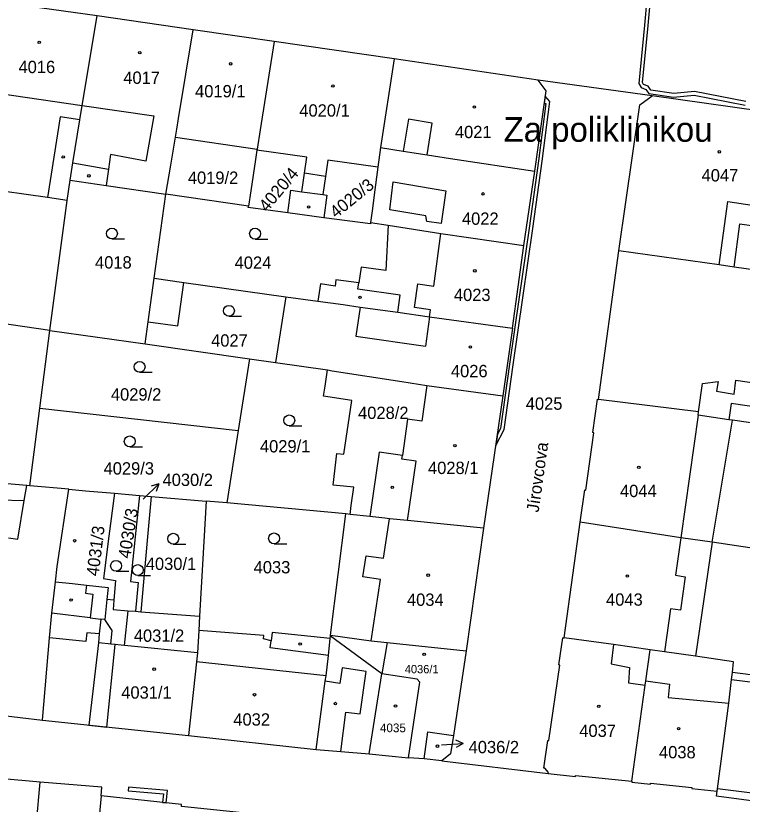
# Model space of a CAD drawing. Extents: x -756746 to -753363, y -1166406 to -1161727.
# Drawn here: x -755598.3 to -755498.1, y -1165675.4 to -1165566.7 of the extents above; entities that cross this region are included whole.
import ezdxf

# ---------------------------------------------------------------- set-up
doc = ezdxf.new("R2010")
doc.units = 0
for name, color, linetype in [('Hranice parcel', 7, 'Continuous'), ('Parcelní čísla', 7, 'Continuous'), ('Pop  PČ popisy', 7, 'Continuous'), ('Vnitřní kresba', 7, 'Continuous'), ('Věcná břemena k části', 7, 'Continuous'), ('Značky budov', 7, 'Continuous'), ('Značky kultur', 7, 'Continuous')]:
    doc.layers.add(name, color=color, linetype=linetype)

msp = doc.modelspace()

# ---------------------------------------------------------------- linework, layer by layer
at = {"layer": 'Hranice parcel'}
for p, q in [((-755573.84, -1165568.65), (-755587.08, -1165566.7)), ((-755562.66, -1165570.26), (-755573.84, -1165568.65)), ((-755546.13, -1165572.63), (-755562.66, -1165570.26)), ((-755546.13, -1165572.63), (-755548.02, -1165584.88)), ((-755526.28, -1165575.55), (-755546.13, -1165572.63)), ((-755510.57, -1165577.72), (-755526.28, -1165575.55)), ((-755484.93, -1165581.4), (-755510.57, -1165577.72)), ((-755576.28, -1165583.41), (-755565.02, -1165585.11)), ((-755565.02, -1165585.11), (-755565.04, -1165585.22)), ((-755548.02, -1165584.88), (-755548.38, -1165587.59)), ((-755528.23, -1165598.38), (-755526.74, -1165588.14)), ((-755591.23, -1165592.15), (-755590.79, -1165589.36)), ((-755579.21, -1165602.89), (-755577.62, -1165591.28)), ((-755566.22, -1165592.96), (-755577.62, -1165591.28)), ((-755593.6, -1165610.1), (-755591.23, -1165592.15)), ((-755555.81, -1165594.54), (-755560.78, -1165593.87)), ((-755549.38, -1165595.18), (-755546.96, -1165595.57)), ((-755529.82, -1165609.78), (-755528.23, -1165598.38)), ((-755517.93, -1165619.59), (-755515.16, -1165599.09)), ((-755561.08, -1165605.43), (-755562.48, -1165614.51)), ((-755561.08, -1165605.43), (-755556.63, -1165606.05)), ((-755593.6, -1165610.1), (-755615.1, -1165606.98)), ((-755594.98, -1165620.79), (-755593.6, -1165610.1)), ((-755593.6, -1165610.1), (-755580.46, -1165611.95)), ((-755529.82, -1165609.78), (-755531.13, -1165619.12)), ((-755580.46, -1165611.95), (-755566.09, -1165614)), ((-755566.09, -1165614), (-755567.64, -1165623.88)), ((-755566.09, -1165614), (-755562.48, -1165614.51)), ((-755562.48, -1165614.51), (-755555.3, -1165615.54)), ((-755541.64, -1165617.68), (-755531.13, -1165619.12)), ((-755531.13, -1165619.12), (-755533.81, -1165637.36)), ((-755596.37, -1165631.5), (-755594.98, -1165620.79)), ((-755594.98, -1165620.79), (-755567.64, -1165623.88)), ((-755502.3, -1165639.31), (-755499.49, -1165622.48)), ((-755567.64, -1165623.88), (-755569.21, -1165633.88)), ((-755590.96, -1165632), (-755596.37, -1165631.5)), ((-755584.67, -1165632.54), (-755581.24, -1165632.83)), ((-755581.24, -1165632.83), (-755579.63, -1165632.97)), ((-755579.63, -1165632.97), (-755572.05, -1165633.62)), ((-755569.21, -1165633.88), (-755572.05, -1165633.62)), ((-755552.79, -1165635.39), (-755569.21, -1165633.88)), ((-755554.88, -1165652.1), (-755552.79, -1165635.39)), ((-755552.19, -1165635.46), (-755552.79, -1165635.39)), ((-755549.47, -1165635.77), (-755552.19, -1165635.46)), ((-755522.7, -1165652.48), (-755520.46, -1165636.53)), ((-755533.81, -1165637.36), (-755536.19, -1165654.27)), ((-755502.3, -1165639.31), (-755504.58, -1165655.02)), ((-755482.04, -1165642.24), (-755502.3, -1165639.31)), ((-755582.79, -1165648.74), (-755581.81, -1165648.82)), ((-755581.81, -1165648.82), (-755581.07, -1165648.88)), ((-755581.07, -1165648.88), (-755572.96, -1165649.51)), ((-755572.96, -1165649.51), (-755573.07, -1165651.48)), ((-755594.62, -1165663.85), (-755593.63, -1165652.46)), ((-755573.07, -1165651.48), (-755573.26, -1165654.57)), ((-755554.94, -1165652.58), (-755554.9, -1165652.26)), ((-755554.9, -1165652.26), (-755554.88, -1165652.1)), ((-755536.19, -1165654.27), (-755537.96, -1165665.96)), ((-755484.39, -1165659.24), (-755499.49, -1165657.28)), ((-755612.17, -1165661.69), (-755594.62, -1165663.85)), ((-755594.62, -1165663.85), (-755574.5, -1165665.96)), ((-755574.5, -1165665.96), (-755556.89, -1165667.86)), ((-755542.01, -1165669.19), (-755544.17, -1165669.01)), ((-755539.57, -1165669.43), (-755542.01, -1165669.19)), ((-755539.57, -1165669.43), (-755524.88, -1165671.2))]:
    msp.add_line(p, q, dxfattribs=at)
for points in [[(-755587.08, -1165566.7), (-755602.71, -1165564.51), (-755608.7, -1165563.61)], [(-755590.79, -1165589.36), (-755590.41, -1165586.96), (-755589.47, -1165581.05), (-755589.15, -1165579.07), (-755587.08, -1165566.7)], [(-755576.28, -1165583.41), (-755576.1, -1165582.34), (-755575.85, -1165580.84), (-755573.84, -1165568.65)], [(-755562.66, -1165570.26), (-755564.6, -1165582.43), (-755565.02, -1165585.11)], [(-755526.74, -1165588.14), (-755525.37, -1165578.35), (-755525.18, -1165577.04), (-755526.28, -1165575.55)], [(-755515.16, -1165599.09), (-755512.24, -1165578.98), (-755510.57, -1165577.72)], [(-755577.62, -1165591.28), (-755576.93, -1165587.3), (-755576.28, -1165583.41)], [(-755548.02, -1165584.88), (-755544.89, -1165585.36), (-755541.59, -1165585.87), (-755538.36, -1165586.36), (-755526.74, -1165588.14)], [(-755565.04, -1165585.22), (-755565.24, -1165586.49), (-755565.9, -1165590.83), (-755566.22, -1165592.96)], [(-755560.78, -1165593.87), (-755560.36, -1165590.76), (-755558.85, -1165590.97), (-755558.49, -1165588.41), (-755558.18, -1165586.2), (-755565.04, -1165585.22)], [(-755548.38, -1165587.59), (-755555.28, -1165586.61), (-755555.6, -1165588.84), (-755555.96, -1165591.36), (-755555.4, -1165591.44), (-755555.81, -1165594.54)], [(-755548.38, -1165587.59), (-755548.88, -1165591.37), (-755549.12, -1165593.25), (-755549.38, -1165595.18)], [(-755591.23, -1165592.15), (-755593.94, -1165591.77), (-755603.1, -1165590.47), (-755612.46, -1165589.14)], [(-755590.79, -1165589.36), (-755585.84, -1165590.08), (-755577.62, -1165591.28)], [(-755560.78, -1165593.87), (-755566.25, -1165593.13), (-755566.22, -1165592.96)], [(-755549.38, -1165595.18), (-755549.41, -1165595.4), (-755555.81, -1165594.54)], [(-755546.96, -1165595.57), (-755547.29, -1165601.82), (-755550.69, -1165601.35), (-755550.99, -1165603.51), (-755554.17, -1165603.11), (-755554.28, -1165603.96), (-755556.29, -1165603.67), (-755556.63, -1165606.05)], [(-755546.96, -1165595.57), (-755539.68, -1165596.74), (-755528.23, -1165598.38)], [(-755486.86, -1165594.94), (-755487.17, -1165597), (-755488.03, -1165602.94), (-755499.27, -1165601.34), (-755501.32, -1165601.05), (-755515.16, -1165599.09)], [(-755580.46, -1165611.95), (-755580.04, -1165608.9), (-755579.21, -1165602.89)], [(-755579.21, -1165602.89), (-755575.13, -1165603.46), (-755561.08, -1165605.43)], [(-755556.63, -1165606.05), (-755553.15, -1165606.53), (-755550.81, -1165606.86), (-755545.63, -1165607.59), (-755541.26, -1165608.2), (-755529.82, -1165609.78)], [(-755552.19, -1165635.46), (-755552.05, -1165634.21), (-755551.7, -1165631.72), (-755554.52, -1165631.43), (-755554.01, -1165627.07), (-755553.07, -1165627.17), (-755551.96, -1165619.76), (-755555.87, -1165619.15), (-755555.65, -1165617.77), (-755555.3, -1165615.54)], [(-755555.3, -1165615.54), (-755554.68, -1165615.64), (-755545.06, -1165617.14), (-755541.64, -1165617.68)], [(-755541.64, -1165617.68), (-755542.33, -1165622.58), (-755544.29, -1165622.32), (-755544.99, -1165627.32), (-755548.18, -1165626.86), (-755549.47, -1165635.77)], [(-755520.46, -1165636.53), (-755519.84, -1165632.09), (-755519.69, -1165632.12), (-755518.58, -1165624.19), (-755518.72, -1165624.17), (-755518.08, -1165619.57), (-755517.93, -1165619.59)], [(-755499.49, -1165622.48), (-755499.98, -1165622.41), (-755504.23, -1165621.79), (-755504.16, -1165621.3), (-755517.93, -1165619.59)], [(-755479.63, -1165625.34), (-755487.18, -1165624.25), (-755499.49, -1165622.48)], [(-755596.37, -1165631.5), (-755596.79, -1165631.48), (-755600.6, -1165631.13), (-755606.72, -1165630.59), (-755609.41, -1165630.35)], [(-755593.63, -1165652.46), (-755593.33, -1165649.1), (-755592.83, -1165644.74), (-755592.59, -1165642.64), (-755590.96, -1165632)], [(-755590.96, -1165632), (-755588.66, -1165632.2), (-755584.67, -1165632.54)], [(-755584.67, -1165632.54), (-755585.45, -1165638.47), (-755586.21, -1165644.32), (-755584.55, -1165644.57), (-755584.77, -1165647.27)], [(-755581.24, -1165632.83), (-755582.48, -1165644.73), (-755581.44, -1165644.83), (-755581.81, -1165648.82)], [(-755579.63, -1165632.97), (-755580.18, -1165639.05), (-755581.07, -1165648.88)], [(-755572.05, -1165633.62), (-755572.67, -1165644.74), (-755572.96, -1165649.51)], [(-755533.81, -1165637.36), (-755544.28, -1165636.32), (-755546.77, -1165636.07), (-755547.41, -1165636), (-755549.47, -1165635.77)], [(-755502.3, -1165639.31), (-755506.6, -1165638.68), (-755520.46, -1165636.53)], [(-755584.77, -1165647.27), (-755585.72, -1165647.18), (-755586.03, -1165649.96), (-755586.55, -1165649.9), (-755586.78, -1165651.94), (-755588.49, -1165651.78), (-755588.62, -1165652.98), (-755593.63, -1165652.46)], [(-755584.77, -1165647.27), (-755584.87, -1165648.58), (-755582.79, -1165648.74)], [(-755573.26, -1165654.57), (-755583.32, -1165653.53), (-755582.79, -1165648.74)], [(-755554.94, -1165652.58), (-755562.95, -1165651.74), (-755563.07, -1165652.88), (-755564.15, -1165652.64), (-755564.1, -1165652.14), (-755573.07, -1165651.48)], [(-755544.17, -1165669.01), (-755542.57, -1165658.61), (-755542.96, -1165658.19), (-755547.82, -1165657.45), (-755554.9, -1165652.26)], [(-755554.88, -1165652.1), (-755549.29, -1165652.91), (-755547.08, -1165653.14), (-755536.19, -1165654.27)], [(-755524.88, -1165671.2), (-755524.86, -1165671.05), (-755525.35, -1165670.47), (-755525.5, -1165670.45), (-755524.94, -1165666.62), (-755524.8, -1165666.64), (-755523.27, -1165656.24), (-755523.41, -1165656.22), (-755522.85, -1165652.46), (-755522.7, -1165652.48)], [(-755510.82, -1165654.13), (-755515.87, -1165653.42), (-755522.7, -1165652.48)], [(-755556.89, -1165667.86), (-755555.62, -1165658.48), (-755555.52, -1165657.72), (-755555.2, -1165654.92), (-755554.94, -1165652.58)], [(-755573.26, -1165654.57), (-755573.39, -1165655.79), (-755574.5, -1165665.96)], [(-755513.34, -1165672.26), (-755511.5, -1165659.02), (-755511.42, -1165658.41), (-755510.82, -1165654.13)], [(-755504.58, -1165655.02), (-755508.86, -1165654.4), (-755510.82, -1165654.13)], [(-755499.49, -1165657.28), (-755499.32, -1165655.79), (-755504.58, -1165655.02)], [(-755501.59, -1165673.63), (-755501.55, -1165673.3), (-755499.99, -1165661.5), (-755499.6, -1165658.22), (-755499.49, -1165657.28)], [(-755542.01, -1165669.19), (-755541.47, -1165665.43), (-755537.96, -1165665.96)], [(-755537.96, -1165665.96), (-755538.34, -1165668.47), (-755539.57, -1165669.43)], [(-755556.89, -1165667.86), (-755553.47, -1165668.15), (-755549.56, -1165668.48), (-755544.17, -1165669.01)], [(-755586.53, -1165674.27), (-755586.42, -1165673.07), (-755594.92, -1165672.37), (-755600.6, -1165671.9)], [(-755524.88, -1165671.2), (-755521.14, -1165671.59), (-755521.13, -1165671.45), (-755513.34, -1165672.26)], [(-755513.34, -1165672.26), (-755513.35, -1165672.4), (-755510.8, -1165672.67), (-755510.79, -1165672.53), (-755505.07, -1165673.12), (-755505.08, -1165673.27), (-755501.59, -1165673.63)], [(-755586.53, -1165674.27), (-755587.67, -1165686.37), (-755587.82, -1165686.35), (-755589.78, -1165693.42), (-755592.15, -1165699.6)], [(-755537.83, -1165679.42), (-755546.18, -1165678.55), (-755546.2, -1165678.76), (-755575.46, -1165675.76), (-755575.43, -1165675.47), (-755586.53, -1165674.27)], [(-755486.61, -1165676.33), (-755486.93, -1165676.29), (-755501.68, -1165674.31), (-755501.59, -1165673.63)]]:
    msp.add_lwpolyline(points, dxfattribs=at)
at = {"layer": 'Pop  PČ popisy'}
for p, q in [((-755580.71, -1165633.34), (-755578.59, -1165631.22)), ((-755578.59, -1165631.22), (-755579.65, -1165631.57)), ((-755578.59, -1165631.22), (-755578.94, -1165632.28)), ((-755536.61, -1165667.04), (-755537.64, -1165666.61)), ((-755539.6, -1165667.25), (-755536.61, -1165667.04)), ((-755536.61, -1165667.04), (-755537.57, -1165667.61))]:
    msp.add_line(p, q, dxfattribs=at)
at = {"layer": 'Vnitřní kresba'}
for p, q in [((-755604.76, -1165576.82), (-755589.15, -1165579.07)), ((-755589.15, -1165579.07), (-755579.25, -1165580.5)), ((-755592.16, -1165580.62), (-755593.94, -1165591.77)), ((-755589.47, -1165581.05), (-755592.16, -1165580.62)), ((-755579.25, -1165580.5), (-755580.38, -1165586.75)), ((-755544.16, -1165580.94), (-755544.89, -1165585.36)), ((-755540.87, -1165581.48), (-755544.16, -1165580.94)), ((-755541.59, -1165585.87), (-755540.87, -1165581.48)), ((-755585.22, -1165585.8), (-755585.52, -1165587.84)), ((-755580.38, -1165586.75), (-755585.22, -1165585.8)), ((-755590.41, -1165586.96), (-755585.52, -1165587.84)), ((-755585.52, -1165587.84), (-755585.84, -1165590.08)), ((-755555.6, -1165588.84), (-755558.49, -1165588.41)), ((-755546.71, -1165593.44), (-755546.24, -1165589.58)), ((-755546.24, -1165589.58), (-755538.99, -1165590.83)), ((-755558.85, -1165590.97), (-755555.96, -1165591.36)), ((-755538.99, -1165590.83), (-755539.64, -1165595.36)), ((-755501.32, -1165601.05), (-755500.13, -1165592.32)), ((-755500.13, -1165592.32), (-755496.77, -1165592.8)), ((-755541.77, -1165594.26), (-755546.71, -1165593.44)), ((-755541.61, -1165595.08), (-755541.77, -1165594.26)), ((-755539.64, -1165595.36), (-755541.61, -1165595.08)), ((-755499.27, -1165601.34), (-755498.47, -1165595.39)), ((-755498.47, -1165595.39), (-755487.17, -1165597)), ((-755540.67, -1165603.97), (-755539.68, -1165596.74)), ((-755575.96, -1165609.46), (-755575.13, -1165603.46)), ((-755551.12, -1165604.4), (-755550.99, -1165603.51)), ((-755545.3, -1165605.21), (-755551.12, -1165604.4)), ((-755543.3, -1165606.94), (-755542.85, -1165603.67)), ((-755542.85, -1165603.67), (-755540.67, -1165603.97)), ((-755545.63, -1165607.59), (-755545.3, -1165605.21)), ((-755550.81, -1165606.86), (-755551.39, -1165610.86)), ((-755541.12, -1165607.24), (-755543.3, -1165606.94)), ((-755541.26, -1165608.2), (-755541.12, -1165607.24)), ((-755580.04, -1165608.9), (-755575.96, -1165609.46)), ((-755541.26, -1165608.2), (-755541.82, -1165612.25)), ((-755551.39, -1165610.86), (-755541.82, -1165612.25)), ((-755504.16, -1165621.3), (-755503.6, -1165617.4)), ((-755503.6, -1165617.4), (-755501.47, -1165617.15)), ((-755501.47, -1165617.15), (-755501.66, -1165618.47)), ((-755499.27, -1165618.88), (-755499, -1165616.95)), ((-755499, -1165616.95), (-755490.2, -1165618.19)), ((-755501.66, -1165618.47), (-755499.27, -1165618.88)), ((-755499.66, -1165620.17), (-755499.98, -1165622.41)), ((-755486.86, -1165622.02), (-755499.66, -1165620.17)), ((-755504.23, -1165621.79), (-755506.6, -1165638.68)), ((-755545.06, -1165627.82), (-755544.99, -1165627.32)), ((-755543.11, -1165628.1), (-755545.06, -1165627.82)), ((-755544.28, -1165636.32), (-755543.11, -1165628.1)), ((-755597.16, -1165633.54), (-755596.79, -1165631.48)), ((-755600.65, -1165633.47), (-755597.16, -1165633.54)), ((-755598.03, -1165638.88), (-755597.16, -1165633.54)), ((-755547.58, -1165641.51), (-755546.77, -1165636.07)), ((-755599.32, -1165638.67), (-755598.03, -1165638.88)), ((-755506.6, -1165638.68), (-755507.35, -1165643.86)), ((-755550.43, -1165644.07), (-755549.99, -1165641.15)), ((-755549.99, -1165641.15), (-755547.58, -1165641.51)), ((-755507.35, -1165643.86), (-755506, -1165644.06)), ((-755592.83, -1165644.74), (-755590.46, -1165645.01)), ((-755548.02, -1165644.43), (-755550.43, -1165644.07)), ((-755549.29, -1165652.91), (-755548.02, -1165644.43)), ((-755506, -1165644.06), (-755506.66, -1165648.67)), ((-755590.46, -1165645.01), (-755588.55, -1165645.22)), ((-755588.55, -1165645.22), (-755588.68, -1165646.34)), ((-755588.55, -1165645.22), (-755585.54, -1165645.56)), ((-755585.54, -1165645.56), (-755585.72, -1165647.18)), ((-755588.68, -1165646.34), (-755587.67, -1165646.46)), ((-755587.67, -1165646.46), (-755588.05, -1165649.72)), ((-755588.05, -1165649.72), (-755593.33, -1165649.1)), ((-755508.01, -1165648.48), (-755508.86, -1165654.4)), ((-755506.66, -1165648.67), (-755508.01, -1165648.48)), ((-755588.05, -1165649.72), (-755586.55, -1165649.9)), ((-755586.78, -1165651.94), (-755586.9, -1165653.16)), ((-755583.32, -1165653.53), (-755586.9, -1165653.16)), ((-755563.24, -1165653.88), (-755563.07, -1165652.88)), ((-755547.08, -1165653.14), (-755547.82, -1165657.45)), ((-755515.87, -1165653.42), (-755516.21, -1165656.06)), ((-755555.2, -1165654.92), (-755563.24, -1165653.88)), ((-755555.52, -1165657.72), (-755573.39, -1165655.79)), ((-755553.3, -1165656.63), (-755553.63, -1165658.77)), ((-755549.98, -1165657.12), (-755553.3, -1165656.63)), ((-755516.21, -1165656.06), (-755513.66, -1165656.58)), ((-755513.66, -1165656.58), (-755513.8, -1165658.7)), ((-755550.82, -1165662.95), (-755549.98, -1165657.12)), ((-755549.56, -1165668.48), (-755547.82, -1165657.45)), ((-755553.63, -1165658.77), (-755555.62, -1165658.48)), ((-755513.8, -1165658.7), (-755511.5, -1165659.02)), ((-755511.42, -1165658.41), (-755508.17, -1165658.86)), ((-755508.17, -1165658.86), (-755508.34, -1165660.73)), ((-755499.6, -1165658.22), (-755485.09, -1165660.09)), ((-755508.34, -1165660.73), (-755499.99, -1165661.5)), ((-755553.47, -1165668.15), (-755552.79, -1165662.73)), ((-755552.79, -1165662.73), (-755550.82, -1165662.95)), ((-755596.1, -1165685.53), (-755594.92, -1165672.37)), ((-755496.38, -1165673.97), (-755501.55, -1165673.3))]:
    msp.add_line(p, q, dxfattribs=at)
at = {"layer": 'Věcná břemena k části'}
for points in [[(-755511.29, -1165564.36), (-755511.62, -1165567.98), (-755512.4, -1165576.01), (-755512.07, -1165576.59), (-755511.43, -1165576.84), (-755511.01, -1165577.39), (-755507.59, -1165577.93), (-755504.75, -1165577.65), (-755497.74, -1165579.03)], [(-755497.66, -1165578.53), (-755504.73, -1165577.15), (-755507.57, -1165577.43), (-755510.73, -1165576.93), (-755511.11, -1165576.42), (-755511.73, -1165576.19), (-755511.88, -1165575.91), (-755511.12, -1165568.02), (-755510.79, -1165564.43)]]:
    msp.add_lwpolyline(points, dxfattribs=at)
for points in [[(-755529.73, -1165614.83), (-755528.37, -1165605.57), (-755527.01, -1165596.03), (-755525.73, -1165586.76), (-755524.68, -1165578.52), (-755525.29, -1165577.79), (-755525.43, -1165578.78), (-755525.23, -1165578.81), (-755526.23, -1165586.7), (-755527.51, -1165595.96), (-755528.87, -1165605.49), (-755530.23, -1165614.76), (-755531.46, -1165623.59), (-755531.9, -1165624.39), (-755532.13, -1165625.94), (-755530.98, -1165623.75)], [(-755585.75, -1165664.78), (-755584.57, -1165653.4), (-755585.19, -1165653.34), (-755585, -1165651.49), (-755586.03, -1165649.96), (-755586.55, -1165649.9), (-755586.78, -1165651.94), (-755586.9, -1165653.16), (-755588.24, -1165664.52)], [(-755582.76, -1165673.08), (-755582.8, -1165673.58), (-755577.94, -1165673.99), (-755578.07, -1165675.18), (-755577.57, -1165675.24), (-755577.38, -1165673.53)]]:
    msp.add_lwpolyline(points, close=True, dxfattribs=at)
at = {"layer": 'Značky budov'}
for centre in [(-755595.06, -1165570.35), (-755581.2, -1165571.77), (-755568.67, -1165573.31), (-755554.57, -1165576.37), (-755535.07, -1165579.28), (-755591.75, -1165586.16), (-755501.3, -1165585.46), (-755588.21, -1165588.77), (-755533.87, -1165591.26), (-755557.92, -1165593.06), (-755535.01, -1165601.87), (-755550.83, -1165605.53), (-755535.62, -1165612.37), (-755537.75, -1165625.98), (-755512.39, -1165628.96), (-755546.38, -1165631.72), (-755590.18, -1165639.09), (-755541.43, -1165643.84), (-755513.98, -1165643.96), (-755590.67, -1165647.27), (-755559.09, -1165653.34), (-755541.99, -1165654.76), (-755579.22, -1165656.81), (-755565.38, -1165660.33), (-755554.23, -1165661.55), (-755545.94, -1165661.89), (-755517.92, -1165661.93), (-755506.9, -1165665.01), (-755540.16, -1165667.42)]:
    msp.add_circle(centre, 0.175, dxfattribs=at)
at = {"layer": 'Značky kultur'}
for p, q in [((-755585.04, -1165597.47), (-755583.29, -1165597.47)), ((-755565.3, -1165597.49), (-755563.55, -1165597.49)), ((-755568.91, -1165608.13), (-755567.16, -1165608.13)), ((-755581.22, -1165615.86), (-755579.47, -1165615.86)), ((-755560.59, -1165623.24), (-755558.84, -1165623.24)), ((-755582.58, -1165626.14), (-755580.83, -1165626.14)), ((-755576.58, -1165639.56), (-755574.83, -1165639.56)), ((-755562.68, -1165639.52), (-755560.93, -1165639.52)), ((-755584.47, -1165643.3), (-755582.72, -1165643.3)), ((-755581.47, -1165643.89), (-755579.72, -1165643.89))]:
    msp.add_line(p, q, dxfattribs=at)
for centre in [(-755585.04, -1165596.72), (-755565.3, -1165596.74), (-755568.91, -1165607.38), (-755581.22, -1165615.11), (-755560.59, -1165622.49), (-755582.58, -1165625.39), (-755576.58, -1165638.81), (-755562.68, -1165638.77), (-755584.47, -1165642.55), (-755581.47, -1165643.14)]:
    msp.add_circle(centre, 0.75, dxfattribs=at)

# ---------------------------------------------------------------- texts
at = {"layer": 'Parcelní čísla'}
for s, height, p in [('4016', 1.7, (-755597.92, -1165574.6)), ('4017', 1.7, (-755583.47, -1165576.08)), ('4019/1', 1.7, (-755573.57, -1165577.94)), ('4020/1', 1.7, (-755559.2, -1165580.6)), ('4021', 1.7, (-755537.75, -1165583.57)), ('4019/2', 1.7, (-755574.57, -1165589.87)), ('4047', 1.7, (-755503.74, -1165589.54)), ('4022', 1.7, (-755536.78, -1165595.52)), ('4018', 1.7, (-755587.37, -1165601.55)), ('4024', 1.7, (-755568.12, -1165601.59)), ('4023', 1.7, (-755537.89, -1165606.03)), ('4027', 1.7, (-755571.36, -1165612.32)), ('4026', 1.7, (-755538.3, -1165616.54)), ('4029/2', 1.7, (-755585.18, -1165619.76)), ('4025', 1.7, (-755527.98, -1165621.03)), ('4028/2', 1.7, (-755551.1, -1165622.3)), ('4029/1', 1.7, (-755564.63, -1165626.91)), ('4029/3', 1.7, (-755586.19, -1165629.96)), ('4028/1', 1.7, (-755541.46, -1165629.89)), ('4030/2', 1.7, (-755578.06, -1165631.54)), ('4044', 1.7, (-755514.99, -1165633.07)), ('4030/1', 1.7, (-755580.37, -1165643.12)), ('4033', 1.7, (-755565.5, -1165643.59)), ('4034', 1.7, (-755544.36, -1165648.07)), ('4043', 1.7, (-755516.91, -1165648.05)), ('4031/2', 1.7, (-755582.02, -1165653.03)), ('4036/1', 1.139, (-755544.66, -1165657.37)), ('4031/1', 1.7, (-755583.75, -1165660.87)), ('4032', 1.7, (-755568.3, -1165664.59)), ('4035', 1.2, (-755548.08, -1165665.5)), ('4037', 1.7, (-755520.6, -1165666.14)), ('4036/2', 1.7, (-755535.86, -1165668.4)), ('4038', 1.7, (-755509.61, -1165669.1))]:
    msp.add_text(s, height=height, dxfattribs=at).set_placement(p)
for s, rotation, p in [('4020/4', 50, (-755563.65, -1165593.84)), ('4020/3', 39, (-755554.14, -1165594.69)), ('4030/3', 81, (-755582.52, -1165641.62)), ('4031/3', 83, (-755586.88, -1165644.04))]:
    msp.add_text(s, height=1.7, rotation=rotation, dxfattribs=at).set_placement(p)
at = {"layer": 'Pop  PČ popisy'}
msp.add_text('Za poliklinikou', height=3.4, dxfattribs=at).set_placement((-755531.04, -1165584.07))
msp.add_text('Jírovcova', height=1.7, rotation=82, dxfattribs=at).set_placement((-755526.22, -1165635.25))

doc.saveas('drawing.dxf')
